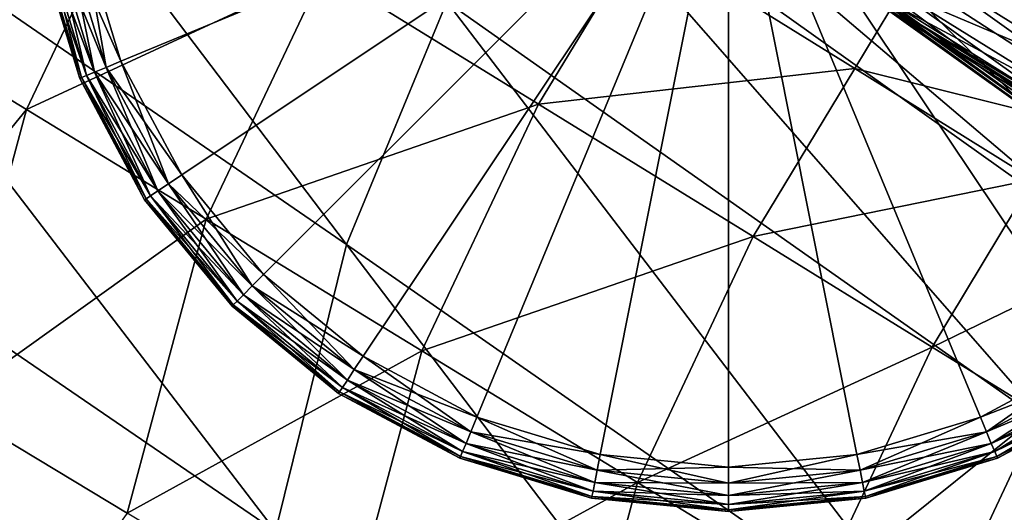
# Model space of a CAD drawing. Header units: millimetres. Extents: x 2387 to 13955, y -4964 to 364.
# Tile 740 of 1056: x 2475 to 2526, y 158 to 183. Entities that reach past the tile are written whole.
import ezdxf

# ---------------------------------------------------------------- set-up
doc = ezdxf.new("R2010")
doc.units = ezdxf.units.MM
doc.header["$MEASUREMENT"] = 0
doc.layers.add('Predefinito', color=7, linetype='Continuous', true_color=0x000000)

# ---------------------------------------------------------------- blocks, each defined once
blk = doc.blocks.new('Blocco 09')
at = {"layer": 'Predefinito'}
for points in [[(-946.288, -61.223, 715.784), (-951.975, -73.781, 715.784), (-920.217, -95.641, 600.117)], [(-920.217, -95.641, 600.117), (-915.041, -83.085, 600.117), (-946.288, -61.223, 715.784)], [(-902.665, -63.982, 600.086), (-903.092, -64.561, 600.109), (-872.357, -86.532, 483.704)], [(-902.583, -63.793, 600.071), (-902.665, -63.982, 600.086), (-871.929, -85.954, 483.681)], [(-872.357, -86.532, 483.704), (-871.929, -85.954, 483.681), (-902.665, -63.982, 600.086)], [(-871.647, -85.713, 483.681), (-902.384, -63.742, 600.086), (-902.583, -63.793, 600.071)], [(-902.583, -63.793, 600.071), (-871.846, -85.766, 483.666), (-871.647, -85.713, 483.681)], [(-871.929, -85.954, 483.681), (-871.846, -85.766, 483.666), (-902.583, -63.793, 600.071)], [(-902.384, -63.742, 600.086), (-871.647, -85.713, 483.681), (-868.83, -83.945, 483.704)], [(-903.092, -64.561, 600.109), (-904.33, -65.782, 600.117), (-873.594, -87.753, 483.712)], [(-873.594, -87.753, 483.712), (-872.357, -86.532, 483.704), (-903.092, -64.561, 600.109)], [(-907.417, -66.128, 599.779), (-906.968, -66.565, 599.891), (-876.226, -88.542, 483.485)], [(-876.226, -88.542, 483.485), (-876.671, -88.108, 483.371), (-907.417, -66.128, 599.779)], [(-906.929, -66.52, 599.891), (-907.417, -66.128, 599.779), (-876.671, -88.108, 483.371)], [(-904.33, -65.782, 600.117), (-905.8, -66.738, 600.06), (-875.063, -88.711, 483.655)], [(-875.063, -88.711, 483.655), (-873.594, -87.753, 483.712), (-904.33, -65.782, 600.117)], [(-906.968, -66.565, 599.891), (-906.612, -67.657, 600.06), (-875.875, -89.63, 483.655)], [(-875.875, -89.63, 483.655), (-876.226, -88.542, 483.485), (-906.968, -66.565, 599.891)], [(-876.671, -88.108, 483.371), (-876.186, -88.497, 483.485), (-906.929, -66.52, 599.891)], [(-905.8, -66.738, 600.06), (-906.929, -66.52, 599.891), (-876.186, -88.497, 483.485)], [(-876.186, -88.497, 483.485), (-875.063, -88.711, 483.655), (-905.8, -66.738, 600.06)], [(-875.875, -89.63, 483.655), (-906.612, -67.657, 600.06), (-907.38, -69.235, 600.117)], [(-876.645, -91.206, 483.712), (-907.38, -69.235, 600.117), (-908.439, -70.613, 600.109)], [(-907.38, -69.235, 600.117), (-876.645, -91.206, 483.712), (-875.875, -89.63, 483.655)], [(-908.439, -70.613, 600.109), (-908.961, -71.109, 600.086), (-878.225, -93.081, 483.68)], [(-908.439, -70.613, 600.109), (-877.704, -92.584, 483.704), (-876.645, -91.206, 483.712)], [(-878.225, -93.081, 483.68), (-877.704, -92.584, 483.704), (-908.439, -70.613, 600.109)], [(-909.138, -71.213, 600.07), (-909.165, -71.417, 600.086), (-878.429, -93.389, 483.68)], [(-908.961, -71.109, 600.086), (-909.138, -71.213, 600.07), (-878.401, -93.185, 483.665)], [(-878.429, -93.389, 483.68), (-878.401, -93.185, 483.665), (-909.138, -71.213, 600.07)], [(-878.401, -93.185, 483.665), (-878.225, -93.081, 483.68), (-908.961, -71.109, 600.086)], [(-909.165, -71.417, 600.086), (-910.61, -74.461, 600.109), (-879.761, -96.432, 483.704)], [(-879.761, -96.432, 483.704), (-878.429, -93.389, 483.68), (-909.165, -71.417, 600.086)], [(-936.216, -72.372, 12.172), (-942.346, -85.257, 12.172), (-945.461, -83.265, 12.259)], [(-942.346, -85.257, 12.172), (-936.216, -72.372, 12.172), (-930.664, -75.802, 12.172)], [(-951.975, -73.781, 715.784), (-955.826, -88.623, 715.784), (-923.897, -110.482, 600.117)], [(-923.897, -110.482, 600.117), (-920.217, -95.641, 600.117), (-951.975, -73.781, 715.784)], [(-910.61, -74.461, 600.109), (-915.041, -83.085, 600.117), (-883.852, -105.056, 483.712)], [(-883.852, -105.056, 483.712), (-879.761, -96.432, 483.704), (-910.61, -74.461, 600.109)], [(-930.664, -75.802, 12.172), (-936.772, -88.661, 12.172), (-942.346, -85.257, 12.172)], [(-936.772, -88.661, 12.172), (-930.664, -75.802, 12.172), (-921.41, -81.519, 12.172)], [(-889.493, -79.885, 12.488), (-889.173, -79.389, 13.436), (-879.993, -85.112, 13.436)], [(-889.173, -79.389, 13.436), (-889.172, -79.35, 14.069), (-880.006, -85.06, 14.069)], [(-880.006, -85.06, 14.069), (-879.993, -85.112, 13.436), (-889.173, -79.389, 13.436)], [(-889.172, -79.35, 14.069), (-889.133, -79.343, 13.436), (-879.953, -85.067, 13.436)], [(-879.953, -85.067, 13.436), (-880.006, -85.06, 14.069), (-889.172, -79.35, 14.069)], [(-889.133, -79.343, 13.436), (-888.681, -78.965, 12.488), (-879.478, -84.709, 12.488)], [(-879.478, -84.709, 12.488), (-879.953, -85.067, 13.436), (-889.133, -79.343, 13.436)], [(-878.227, -83.561, 12.172), (-879.478, -84.709, 12.488), (-888.681, -78.965, 12.488)], [(-905.018, -79.653, 12.215), (-910.304, -88.38, 12.172), (-921.41, -81.519, 12.172)], [(-910.304, -88.38, 12.172), (-905.018, -79.653, 12.215), (-893.952, -86.543, 12.215)], [(-892.142, -83.535, 12.346), (-893.952, -86.543, 12.215), (-905.018, -79.653, 12.215)], [(-890.488, -81.262, 12.172), (-889.493, -79.885, 12.488), (-880.29, -85.628, 12.488)], [(-879.993, -85.112, 13.436), (-880.29, -85.628, 12.488), (-889.493, -79.885, 12.488)], [(-891.516, -82.661, 12.215), (-890.488, -81.262, 12.172), (-881.277, -87.012, 12.172)], [(-880.29, -85.628, 12.488), (-881.277, -87.012, 12.172), (-890.488, -81.262, 12.172)], [(-921.41, -81.519, 12.172), (-927.482, -94.334, 12.172), (-936.772, -88.661, 12.172)], [(-927.482, -94.334, 12.172), (-921.41, -81.519, 12.172), (-910.304, -88.38, 12.172)], [(-891.936, -83.225, 12.346), (-891.516, -82.661, 12.215), (-882.305, -88.411, 12.215)], [(-881.277, -87.012, 12.172), (-882.305, -88.411, 12.215), (-891.516, -82.661, 12.215)], [(-915.041, -83.085, 600.117), (-920.217, -95.641, 600.117), (-888.687, -117.612, 483.712)], [(-888.687, -117.612, 483.712), (-883.852, -105.056, 483.712), (-915.041, -83.085, 600.117)], [(-892.142, -83.535, 12.346), (-892.045, -83.376, 12.433), (-882.839, -89.122, 12.433)], [(-892.045, -83.376, 12.433), (-891.936, -83.225, 12.346), (-882.728, -88.973, 12.346)], [(-882.728, -88.973, 12.346), (-882.839, -89.122, 12.433), (-892.045, -83.376, 12.433)], [(-882.305, -88.411, 12.215), (-882.728, -88.973, 12.346), (-891.936, -83.225, 12.346)], [(-893.952, -86.543, 12.215), (-892.142, -83.535, 12.346), (-882.934, -89.283, 12.346)], [(-882.839, -89.122, 12.433), (-882.934, -89.283, 12.346), (-892.142, -83.535, 12.346)], [(-946.473, -100.562, 12.172), (-942.346, -85.257, 12.172), (-936.772, -88.661, 12.172)], [(-893.952, -86.543, 12.215), (-899.199, -95.24, 12.172), (-910.304, -88.38, 12.172)], [(-899.199, -95.24, 12.172), (-893.952, -86.543, 12.215), (-884.73, -92.285, 12.215)], [(-882.934, -89.283, 12.346), (-884.73, -92.285, 12.215), (-893.952, -86.543, 12.215)], [(-910.304, -88.38, 12.172), (-916.333, -101.142, 12.172), (-927.482, -94.334, 12.172)], [(-916.333, -101.142, 12.172), (-910.304, -88.38, 12.172), (-899.199, -95.24, 12.172)], [(-955.826, -88.623, 715.784), (-958.028, -107.195, 715.784), (-926.099, -128.312, 600.119)], [(-926.099, -128.312, 600.119), (-923.897, -110.482, 600.117), (-955.826, -88.623, 715.784)], [(-936.772, -88.661, 12.172), (-940.883, -103.927, 12.172), (-946.473, -100.562, 12.172)], [(-940.883, -103.927, 12.172), (-936.772, -88.661, 12.172), (-927.482, -94.334, 12.172)], [(-884.73, -92.285, 12.215), (-889.945, -100.958, 12.172), (-899.199, -95.24, 12.172)], [(-889.945, -100.958, 12.172), (-884.73, -92.285, 12.215), (-879.197, -95.73, 12.215)], [(-927.482, -94.334, 12.172), (-931.567, -109.536, 12.172), (-940.883, -103.927, 12.172)], [(-931.567, -109.536, 12.172), (-927.482, -94.334, 12.172), (-916.333, -101.142, 12.172)], [(-920.217, -95.641, 600.117), (-923.897, -110.482, 600.117), (-892.254, -132.453, 483.712)], [(-892.254, -132.453, 483.712), (-888.687, -117.612, 483.712), (-920.217, -95.641, 600.117)], [(-899.199, -95.24, 12.172), (-905.185, -107.95, 12.172), (-916.333, -101.142, 12.172)], [(-905.185, -107.95, 12.172), (-899.199, -95.24, 12.172), (-889.945, -100.958, 12.172)], [(-879.197, -95.73, 12.215), (-884.393, -104.388, 12.172), (-889.945, -100.958, 12.172)], [(-916.333, -101.142, 12.172), (-920.388, -116.267, 12.172), (-931.567, -109.536, 12.172)], [(-920.388, -116.267, 12.172), (-916.333, -101.142, 12.172), (-905.185, -107.95, 12.172)], [(-889.945, -100.958, 12.172), (-895.895, -113.624, 12.172), (-905.185, -107.95, 12.172)], [(-895.895, -113.624, 12.172), (-889.945, -100.958, 12.172), (-884.393, -104.388, 12.172)], [(-943.152, -125.535, 12.172), (-940.883, -103.927, 12.172), (-931.567, -109.536, 12.172)], [(-884.393, -104.388, 12.172), (-890.32, -117.028, 12.172), (-895.895, -113.624, 12.172)], [(-890.32, -117.028, 12.172), (-884.393, -104.388, 12.172), (-881.288, -106.398, 12.26)], [(-873.245, -112.999, 440.495), (-883.852, -105.056, 483.712), (-888.687, -117.612, 483.712)], [(-881.288, -106.398, 12.26), (-887.206, -119.02, 12.259), (-890.32, -117.028, 12.172)], [(-885.297, -120.456, 12.521), (-887.206, -119.02, 12.259), (-881.288, -106.398, 12.26)], [(-958.028, -107.195, 715.784), (-958.769, -130.942, 715.786), (-926.841, -149.834, 600.125)], [(-926.841, -149.834, 600.125), (-926.099, -128.312, 600.119), (-958.028, -107.195, 715.784)], [(-905.185, -107.95, 12.172), (-909.209, -122.997, 12.172), (-920.388, -116.267, 12.172)], [(-909.209, -122.997, 12.172), (-905.185, -107.95, 12.172), (-895.895, -113.624, 12.172)]]:
    blk.add_3dface(points, dxfattribs=at)

msp = doc.modelspace()

# ---------------------------------------------------------------- linework, layer by layer
at = {"layer": 'Predefinito'}
for points in [[(2480.18, 181.324), (2478.245, 187.703), (2511.596, 194.336)], [(2478.245, 187.703, 12), (2480.18, 181.324, 12), (2511.596, 194.336, 12)], [(2483.323, 175.445), (2480.18, 181.324), (2511.596, 194.336)], [(2480.18, 181.324, 12), (2483.323, 175.445, 12), (2511.596, 194.336, 12)], [(2487.551, 170.292), (2483.323, 175.445), (2511.596, 194.336)], [(2483.323, 175.445, 12), (2487.551, 170.292, 12), (2511.596, 194.336, 12)], [(2492.704, 166.063), (2487.551, 170.292), (2511.596, 194.336)], [(2487.551, 170.292, 12), (2492.704, 166.063, 12), (2511.596, 194.336, 12)], [(2498.583, 162.921), (2492.704, 166.063), (2511.596, 194.336)], [(2492.704, 166.063, 12), (2498.583, 162.921, 12), (2511.596, 194.336, 12)], [(2504.962, 160.986), (2498.583, 162.921), (2511.596, 194.336)], [(2498.583, 162.921, 12), (2504.962, 160.986, 12), (2511.596, 194.336, 12)], [(2511.596, 160.333), (2504.962, 160.986), (2511.596, 194.336)], [(2504.962, 160.986, 12), (2511.596, 160.333, 12), (2511.596, 194.336, 12)], [(2518.229, 160.986), (2511.596, 160.333), (2511.596, 194.336)], [(2524.608, 162.921), (2518.229, 160.986), (2511.596, 194.336)], [(2530.487, 166.063), (2524.608, 162.921), (2511.596, 194.336)], [(2535.64, 170.292), (2530.487, 166.063), (2511.596, 194.336)], [(2539.869, 175.445), (2535.64, 170.292), (2511.596, 194.336)], [(2543.011, 181.324), (2539.869, 175.445), (2511.596, 194.336)], [(2544.946, 187.703), (2543.011, 181.324), (2511.596, 194.336)], [(2511.596, 160.333, 12), (2518.229, 160.986, 12), (2511.596, 194.336, 12)], [(2518.229, 160.986, 12), (2524.608, 162.921, 12), (2511.596, 194.336, 12)], [(2524.608, 162.921, 12), (2530.487, 166.063, 12), (2511.596, 194.336, 12)], [(2530.487, 166.063, 12), (2535.64, 170.292, 12), (2511.596, 194.336, 12)], [(2535.64, 170.292, 12), (2539.869, 175.445, 12), (2511.596, 194.336, 12)], [(2539.869, 175.445, 12), (2543.011, 181.324, 12), (2511.596, 194.336, 12)], [(2543.011, 181.324, 12), (2544.946, 187.703, 12), (2511.596, 194.336, 12)], [(2476.077, 187.271, 1.28), (2476.348, 187.325, 0.72), (2478.393, 180.583, 0.72)], [(2476.348, 187.325, 11.28), (2476.077, 187.271, 10.72), (2478.138, 180.478, 10.72)], [(2476.348, 187.325, 0.72), (2476.8, 187.415, 0.32), (2478.818, 180.76, 0.32)], [(2476.8, 187.415, 11.68), (2476.348, 187.325, 11.28), (2478.393, 180.583, 11.28)], [(2478.818, 180.76, 0.32), (2478.393, 180.583, 0.72), (2476.348, 187.325, 0.72)], [(2478.138, 180.478, 10.72), (2478.393, 180.583, 11.28), (2476.348, 187.325, 11.28)], [(2476.8, 187.415, 0.32), (2477.432, 187.541, 0.08), (2479.414, 181.006, 0.08)], [(2477.432, 187.541, 11.92), (2476.8, 187.415, 11.68), (2478.818, 180.76, 11.68)], [(2479.414, 181.006, 0.08), (2478.818, 180.76, 0.32), (2476.8, 187.415, 0.32)], [(2478.393, 180.583, 11.28), (2478.818, 180.76, 11.68), (2476.8, 187.415, 11.68)], [(2477.432, 187.541, 0.08), (2478.245, 187.703), (2480.18, 181.324)], [(2478.245, 187.703, 12), (2477.432, 187.541, 11.92), (2479.414, 181.006, 11.92)], [(2480.18, 181.324), (2479.414, 181.006, 0.08), (2477.432, 187.541, 0.08)], [(2478.818, 180.76, 11.68), (2479.414, 181.006, 11.92), (2477.432, 187.541, 11.92)], [(2479.414, 181.006, 11.92), (2480.18, 181.324, 12), (2478.245, 187.703, 12)], [(2475.986, 187.253, 2), (2476.077, 187.271, 1.28), (2478.138, 180.478, 1.28)], [(2476.077, 187.271, 10.72), (2475.986, 187.253, 10), (2478.052, 180.442, 10)], [(2475.986, 187.253, 2), (2478.052, 180.442, 2), (2478.052, 180.442, 6)], [(2478.052, 180.442, 6), (2475.986, 187.253, 6), (2475.986, 187.253, 2)], [(2475.986, 187.253, 6), (2478.052, 180.442, 6), (2478.052, 180.442, 10)], [(2478.052, 180.442, 10), (2475.986, 187.253, 10), (2475.986, 187.253, 6)], [(2478.138, 180.478, 1.28), (2478.052, 180.442, 2), (2475.986, 187.253, 2)], [(2478.052, 180.442, 10), (2478.138, 180.478, 10.72), (2476.077, 187.271, 10.72)], [(2478.393, 180.583, 0.72), (2478.138, 180.478, 1.28), (2476.077, 187.271, 1.28)], [(2479.414, 181.006, 0.08), (2480.18, 181.324), (2483.323, 175.445)], [(2480.18, 181.324, 12), (2479.414, 181.006, 11.92), (2482.633, 174.984, 11.92)], [(2482.633, 174.984, 11.92), (2483.323, 175.445, 12), (2480.18, 181.324, 12)], [(2478.393, 180.583, 0.72), (2478.818, 180.76, 0.32), (2482.097, 174.626, 0.32)], [(2478.818, 180.76, 11.68), (2478.393, 180.583, 11.28), (2481.714, 174.37, 11.28)], [(2478.818, 180.76, 0.32), (2479.414, 181.006, 0.08), (2482.633, 174.984, 0.08)], [(2479.414, 181.006, 11.92), (2478.818, 180.76, 11.68), (2482.097, 174.626, 11.68)], [(2482.633, 174.984, 0.08), (2482.097, 174.626, 0.32), (2478.818, 180.76, 0.32)], [(2481.714, 174.37, 11.28), (2482.097, 174.626, 11.68), (2478.818, 180.76, 11.68)], [(2483.323, 175.445), (2482.633, 174.984, 0.08), (2479.414, 181.006, 0.08)], [(2482.097, 174.626, 11.68), (2482.633, 174.984, 11.92), (2479.414, 181.006, 11.92)], [(2478.052, 180.442, 2), (2478.138, 180.478, 1.28), (2481.484, 174.217, 1.28)], [(2478.138, 180.478, 10.72), (2478.052, 180.442, 10), (2481.408, 174.165, 10)], [(2478.052, 180.442, 2), (2481.408, 174.165, 2), (2481.408, 174.165, 6)], [(2481.408, 174.165, 6), (2478.052, 180.442, 6), (2478.052, 180.442, 2)], [(2478.052, 180.442, 6), (2481.408, 174.165, 6), (2481.408, 174.165, 10)], [(2481.408, 174.165, 10), (2478.052, 180.442, 10), (2478.052, 180.442, 6)], [(2481.484, 174.217, 1.28), (2481.408, 174.165, 2), (2478.052, 180.442, 2)], [(2478.138, 180.478, 1.28), (2478.393, 180.583, 0.72), (2481.714, 174.37, 0.72)], [(2478.393, 180.583, 11.28), (2478.138, 180.478, 10.72), (2481.484, 174.217, 10.72)], [(2481.408, 174.165, 10), (2481.484, 174.217, 10.72), (2478.138, 180.478, 10.72)], [(2481.714, 174.37, 0.72), (2481.484, 174.217, 1.28), (2478.138, 180.478, 1.28)], [(2482.097, 174.626, 0.32), (2481.714, 174.37, 0.72), (2478.393, 180.583, 0.72)], [(2481.484, 174.217, 10.72), (2481.714, 174.37, 11.28), (2478.393, 180.583, 11.28)], [(2482.633, 174.984, 0.08), (2483.323, 175.445), (2487.551, 170.292)], [(2483.323, 175.445, 12), (2482.633, 174.984, 11.92), (2486.965, 169.706, 11.92)], [(2486.965, 169.706, 11.92), (2487.551, 170.292, 12), (2483.323, 175.445, 12)], [(2481.714, 174.37, 0.72), (2482.097, 174.626, 0.32), (2486.509, 169.25, 0.32)], [(2482.097, 174.626, 11.68), (2481.714, 174.37, 11.28), (2486.183, 168.924, 11.28)], [(2482.097, 174.626, 0.32), (2482.633, 174.984, 0.08), (2486.965, 169.706, 0.08)], [(2482.633, 174.984, 11.92), (2482.097, 174.626, 11.68), (2486.509, 169.25, 11.68)], [(2486.965, 169.706, 0.08), (2486.509, 169.25, 0.32), (2482.097, 174.626, 0.32)], [(2486.183, 168.924, 11.28), (2486.509, 169.25, 11.68), (2482.097, 174.626, 11.68)], [(2487.551, 170.292), (2486.965, 169.706, 0.08), (2482.633, 174.984, 0.08)], [(2486.509, 169.25, 11.68), (2486.965, 169.706, 11.92), (2482.633, 174.984, 11.92)], [(2481.408, 174.165, 2), (2481.484, 174.217, 1.28), (2485.988, 168.729, 1.28)], [(2481.484, 174.217, 10.72), (2481.408, 174.165, 10), (2485.923, 168.664, 10)], [(2481.408, 174.165, 2), (2485.923, 168.664, 2), (2485.923, 168.664, 6)], [(2485.923, 168.664, 6), (2481.408, 174.165, 6), (2481.408, 174.165, 2)], [(2481.408, 174.165, 6), (2485.923, 168.664, 6), (2485.923, 168.664, 10)], [(2485.923, 168.664, 10), (2481.408, 174.165, 10), (2481.408, 174.165, 6)], [(2485.988, 168.729, 1.28), (2485.923, 168.664, 2), (2481.408, 174.165, 2)], [(2481.484, 174.217, 1.28), (2481.714, 174.37, 0.72), (2486.183, 168.924, 0.72)], [(2481.714, 174.37, 11.28), (2481.484, 174.217, 10.72), (2485.988, 168.729, 10.72)], [(2485.923, 168.664, 10), (2485.988, 168.729, 10.72), (2481.484, 174.217, 10.72)], [(2486.183, 168.924, 0.72), (2485.988, 168.729, 1.28), (2481.484, 174.217, 1.28)], [(2486.509, 169.25, 0.32), (2486.183, 168.924, 0.72), (2481.714, 174.37, 0.72)], [(2485.988, 168.729, 10.72), (2486.183, 168.924, 11.28), (2481.714, 174.37, 11.28)], [(2486.965, 169.706, 0.08), (2487.551, 170.292), (2492.704, 166.063)], [(2487.551, 170.292, 12), (2486.965, 169.706, 11.92), (2492.244, 165.374, 11.92)], [(2492.244, 165.374, 11.92), (2492.704, 166.063, 12), (2487.551, 170.292, 12)], [(2486.509, 169.25, 0.32), (2486.965, 169.706, 0.08), (2492.244, 165.374, 0.08)], [(2486.965, 169.706, 11.92), (2486.509, 169.25, 11.68), (2491.885, 164.838, 11.68)], [(2492.704, 166.063), (2492.244, 165.374, 0.08), (2486.965, 169.706, 0.08)], [(2491.885, 164.838, 11.68), (2492.244, 165.374, 11.92), (2486.965, 169.706, 11.92)], [(2486.183, 168.924, 0.72), (2486.509, 169.25, 0.32), (2491.885, 164.838, 0.32)], [(2486.509, 169.25, 11.68), (2486.183, 168.924, 11.28), (2491.629, 164.455, 11.28)], [(2492.244, 165.374, 0.08), (2491.885, 164.838, 0.32), (2486.509, 169.25, 0.32)], [(2491.629, 164.455, 11.28), (2491.885, 164.838, 11.68), (2486.509, 169.25, 11.68)], [(2485.923, 168.664, 2), (2485.988, 168.729, 1.28), (2491.476, 164.225, 1.28)], [(2485.988, 168.729, 10.72), (2485.923, 168.664, 10), (2491.425, 164.148, 10)], [(2485.923, 168.664, 2), (2491.425, 164.148, 2), (2491.425, 164.148, 6)], [(2491.425, 164.148, 6), (2485.923, 168.664, 6), (2485.923, 168.664, 2)], [(2485.923, 168.664, 6), (2491.425, 164.148, 6), (2491.425, 164.148, 10)], [(2491.425, 164.148, 10), (2485.923, 168.664, 10), (2485.923, 168.664, 6)], [(2491.476, 164.225, 1.28), (2491.425, 164.148, 2), (2485.923, 168.664, 2)], [(2485.988, 168.729, 1.28), (2486.183, 168.924, 0.72), (2491.629, 164.455, 0.72)], [(2486.183, 168.924, 11.28), (2485.988, 168.729, 10.72), (2491.476, 164.225, 10.72)], [(2491.425, 164.148, 10), (2491.476, 164.225, 10.72), (2485.988, 168.729, 10.72)], [(2491.629, 164.455, 0.72), (2491.476, 164.225, 1.28), (2485.988, 168.729, 1.28)], [(2491.885, 164.838, 0.32), (2491.629, 164.455, 0.72), (2486.183, 168.924, 0.72)], [(2491.476, 164.225, 10.72), (2491.629, 164.455, 11.28), (2486.183, 168.924, 11.28)], [(2492.244, 165.374, 0.08), (2492.704, 166.063), (2498.583, 162.921)], [(2492.704, 166.063, 12), (2492.244, 165.374, 11.92), (2498.266, 162.155, 11.92)], [(2498.266, 162.155, 11.92), (2498.583, 162.921, 12), (2492.704, 166.063, 12)], [(2524.926, 162.155, 0.08), (2524.608, 162.921), (2530.487, 166.063)], [(2530.948, 165.374, 11.92), (2530.487, 166.063, 12), (2524.608, 162.921, 12)], [(2530.487, 166.063), (2530.948, 165.374, 0.08), (2524.926, 162.155, 0.08)], [(2491.885, 164.838, 0.32), (2492.244, 165.374, 0.08), (2498.266, 162.155, 0.08)], [(2492.244, 165.374, 11.92), (2491.885, 164.838, 11.68), (2498.019, 161.559, 11.68)], [(2498.583, 162.921), (2498.266, 162.155, 0.08), (2492.244, 165.374, 0.08)], [(2498.019, 161.559, 11.68), (2498.266, 162.155, 11.92), (2492.244, 165.374, 11.92)], [(2524.608, 162.921, 12), (2524.926, 162.155, 11.92), (2530.948, 165.374, 11.92)], [(2525.172, 161.559, 0.32), (2524.926, 162.155, 0.08), (2530.948, 165.374, 0.08)], [(2531.306, 164.838, 11.68), (2530.948, 165.374, 11.92), (2524.926, 162.155, 11.92)], [(2530.948, 165.374, 0.08), (2531.306, 164.838, 0.32), (2525.172, 161.559, 0.32)], [(2491.476, 164.225, 1.28), (2491.629, 164.455, 0.72), (2497.843, 161.134, 0.72)], [(2491.629, 164.455, 11.28), (2491.476, 164.225, 10.72), (2497.737, 160.878, 10.72)], [(2491.629, 164.455, 0.72), (2491.885, 164.838, 0.32), (2498.019, 161.559, 0.32)], [(2491.885, 164.838, 11.68), (2491.629, 164.455, 11.28), (2497.843, 161.134, 11.28)], [(2498.019, 161.559, 0.32), (2497.843, 161.134, 0.72), (2491.629, 164.455, 0.72)], [(2497.737, 160.878, 10.72), (2497.843, 161.134, 11.28), (2491.629, 164.455, 11.28)], [(2498.266, 162.155, 0.08), (2498.019, 161.559, 0.32), (2491.885, 164.838, 0.32)], [(2497.843, 161.134, 11.28), (2498.019, 161.559, 11.68), (2491.885, 164.838, 11.68)], [(2524.926, 162.155, 11.92), (2525.172, 161.559, 11.68), (2531.306, 164.838, 11.68)], [(2525.349, 161.134, 0.72), (2525.172, 161.559, 0.32), (2531.306, 164.838, 0.32)], [(2531.562, 164.455, 11.28), (2531.306, 164.838, 11.68), (2525.172, 161.559, 11.68)], [(2525.172, 161.559, 11.68), (2525.349, 161.134, 11.28), (2531.562, 164.455, 11.28)], [(2531.306, 164.838, 0.32), (2531.562, 164.455, 0.72), (2525.349, 161.134, 0.72)], [(2525.454, 160.878, 1.28), (2525.349, 161.134, 0.72), (2531.562, 164.455, 0.72)], [(2531.715, 164.225, 10.72), (2531.562, 164.455, 11.28), (2525.349, 161.134, 11.28)], [(2531.562, 164.455, 0.72), (2531.715, 164.225, 1.28), (2525.454, 160.878, 1.28)], [(2491.425, 164.148, 2), (2491.476, 164.225, 1.28), (2497.737, 160.878, 1.28)], [(2491.476, 164.225, 10.72), (2491.425, 164.148, 10), (2497.702, 160.793, 10)], [(2491.425, 164.148, 2), (2497.702, 160.793, 2), (2497.702, 160.793, 6)], [(2497.702, 160.793, 6), (2491.425, 164.148, 6), (2491.425, 164.148, 2)], [(2491.425, 164.148, 6), (2497.702, 160.793, 6), (2497.702, 160.793, 10)], [(2497.702, 160.793, 10), (2491.425, 164.148, 10), (2491.425, 164.148, 6)], [(2497.737, 160.878, 1.28), (2497.702, 160.793, 2), (2491.425, 164.148, 2)], [(2497.702, 160.793, 10), (2497.737, 160.878, 10.72), (2491.476, 164.225, 10.72)], [(2497.843, 161.134, 0.72), (2497.737, 160.878, 1.28), (2491.476, 164.225, 1.28)], [(2525.349, 161.134, 11.28), (2525.454, 160.878, 10.72), (2531.715, 164.225, 10.72)], [(2525.49, 160.793, 2), (2525.454, 160.878, 1.28), (2531.715, 164.225, 1.28)], [(2531.767, 164.148, 10), (2531.715, 164.225, 10.72), (2525.454, 160.878, 10.72)], [(2525.454, 160.878, 10.72), (2525.49, 160.793, 10), (2531.767, 164.148, 10)], [(2531.715, 164.225, 1.28), (2531.767, 164.148, 2), (2525.49, 160.793, 2)], [(2525.49, 160.793, 2), (2531.767, 164.148, 2), (2531.767, 164.148, 6)], [(2531.767, 164.148, 6), (2525.49, 160.793, 6), (2525.49, 160.793, 2)], [(2525.49, 160.793, 6), (2531.767, 164.148, 6), (2531.767, 164.148, 10)], [(2531.767, 164.148, 10), (2525.49, 160.793, 10), (2525.49, 160.793, 6)], [(2498.266, 162.155, 0.08), (2498.583, 162.921), (2504.962, 160.986)], [(2498.583, 162.921, 12), (2498.266, 162.155, 11.92), (2504.8, 160.173, 11.92)], [(2504.8, 160.173, 11.92), (2504.962, 160.986, 12), (2498.583, 162.921, 12)], [(2518.391, 160.173, 0.08), (2518.229, 160.986), (2524.608, 162.921)], [(2524.926, 162.155, 11.92), (2524.608, 162.921, 12), (2518.229, 160.986, 12)], [(2524.608, 162.921), (2524.926, 162.155, 0.08), (2518.391, 160.173, 0.08)], [(2498.019, 161.559, 0.32), (2498.266, 162.155, 0.08), (2504.8, 160.173, 0.08)], [(2498.266, 162.155, 11.92), (2498.019, 161.559, 11.68), (2504.674, 159.54, 11.68)], [(2504.962, 160.986), (2504.8, 160.173, 0.08), (2498.266, 162.155, 0.08)], [(2504.674, 159.54, 11.68), (2504.8, 160.173, 11.92), (2498.266, 162.155, 11.92)], [(2518.229, 160.986, 12), (2518.391, 160.173, 11.92), (2524.926, 162.155, 11.92)], [(2518.517, 159.54, 0.32), (2518.391, 160.173, 0.08), (2524.926, 162.155, 0.08)], [(2525.172, 161.559, 11.68), (2524.926, 162.155, 11.92), (2518.391, 160.173, 11.92)], [(2524.926, 162.155, 0.08), (2525.172, 161.559, 0.32), (2518.517, 159.54, 0.32)], [(2497.843, 161.134, 0.72), (2498.019, 161.559, 0.32), (2504.674, 159.54, 0.32)], [(2498.019, 161.559, 11.68), (2497.843, 161.134, 11.28), (2504.584, 159.089, 11.28)], [(2504.8, 160.173, 0.08), (2504.674, 159.54, 0.32), (2498.019, 161.559, 0.32)], [(2504.584, 159.089, 11.28), (2504.674, 159.54, 11.68), (2498.019, 161.559, 11.68)], [(2518.391, 160.173, 11.92), (2518.517, 159.54, 11.68), (2525.172, 161.559, 11.68)], [(2518.607, 159.089, 0.72), (2518.517, 159.54, 0.32), (2525.172, 161.559, 0.32)], [(2525.349, 161.134, 11.28), (2525.172, 161.559, 11.68), (2518.517, 159.54, 11.68)], [(2525.172, 161.559, 0.32), (2525.349, 161.134, 0.72), (2518.607, 159.089, 0.72)], [(2497.702, 160.793, 2), (2497.737, 160.878, 1.28), (2504.53, 158.818, 1.28)], [(2497.737, 160.878, 10.72), (2497.702, 160.793, 10), (2504.513, 158.727, 10)], [(2497.737, 160.878, 1.28), (2497.843, 161.134, 0.72), (2504.584, 159.089, 0.72)], [(2497.843, 161.134, 11.28), (2497.737, 160.878, 10.72), (2504.53, 158.818, 10.72)], [(2504.513, 158.727, 10), (2504.53, 158.818, 10.72), (2497.737, 160.878, 10.72)], [(2504.584, 159.089, 0.72), (2504.53, 158.818, 1.28), (2497.737, 160.878, 1.28)], [(2504.674, 159.54, 0.32), (2504.584, 159.089, 0.72), (2497.843, 161.134, 0.72)], [(2504.53, 158.818, 10.72), (2504.584, 159.089, 11.28), (2497.843, 161.134, 11.28)], [(2504.8, 160.173, 0.08), (2504.962, 160.986), (2511.596, 160.333)], [(2504.962, 160.986, 12), (2504.8, 160.173, 11.92), (2511.596, 159.503, 11.92)], [(2511.596, 159.503, 11.92), (2511.596, 160.333, 12), (2504.962, 160.986, 12)], [(2518.229, 160.986), (2518.391, 160.173, 0.08), (2511.596, 159.503, 0.08)], [(2511.596, 159.503, 0.08), (2511.596, 160.333), (2518.229, 160.986)], [(2518.391, 160.173, 11.92), (2518.229, 160.986, 12), (2511.596, 160.333, 12)], [(2518.517, 159.54, 11.68), (2518.607, 159.089, 11.28), (2525.349, 161.134, 11.28)], [(2518.661, 158.818, 1.28), (2518.607, 159.089, 0.72), (2525.349, 161.134, 0.72)], [(2525.454, 160.878, 10.72), (2525.349, 161.134, 11.28), (2518.607, 159.089, 11.28)], [(2518.607, 159.089, 11.28), (2518.661, 158.818, 10.72), (2525.454, 160.878, 10.72)], [(2525.349, 161.134, 0.72), (2525.454, 160.878, 1.28), (2518.661, 158.818, 1.28)], [(2518.679, 158.727, 2), (2518.661, 158.818, 1.28), (2525.454, 160.878, 1.28)], [(2525.49, 160.793, 10), (2525.454, 160.878, 10.72), (2518.661, 158.818, 10.72)], [(2525.454, 160.878, 1.28), (2525.49, 160.793, 2), (2518.679, 158.727, 2)], [(2497.702, 160.793, 2), (2504.513, 158.727, 2), (2504.513, 158.727, 6)], [(2504.513, 158.727, 6), (2497.702, 160.793, 6), (2497.702, 160.793, 2)], [(2497.702, 160.793, 6), (2504.513, 158.727, 6), (2504.513, 158.727, 10)], [(2504.513, 158.727, 10), (2497.702, 160.793, 10), (2497.702, 160.793, 6)], [(2504.53, 158.818, 1.28), (2504.513, 158.727, 2), (2497.702, 160.793, 2)], [(2511.596, 160.333), (2511.596, 159.503, 0.08), (2504.8, 160.173, 0.08)], [(2511.596, 160.333, 12), (2511.596, 159.503, 11.92), (2518.391, 160.173, 11.92)], [(2518.661, 158.818, 10.72), (2518.679, 158.727, 10), (2525.49, 160.793, 10)], [(2518.679, 158.727, 2), (2525.49, 160.793, 2), (2525.49, 160.793, 6)], [(2525.49, 160.793, 6), (2518.679, 158.727, 6), (2518.679, 158.727, 2)], [(2518.679, 158.727, 6), (2525.49, 160.793, 6), (2525.49, 160.793, 10)], [(2525.49, 160.793, 10), (2518.679, 158.727, 10), (2518.679, 158.727, 6)], [(2504.674, 159.54, 0.32), (2504.8, 160.173, 0.08), (2511.596, 159.503, 0.08)], [(2504.8, 160.173, 11.92), (2504.674, 159.54, 11.68), (2511.596, 158.859, 11.68)], [(2511.596, 158.859, 11.68), (2511.596, 159.503, 11.92), (2504.8, 160.173, 11.92)], [(2518.391, 160.173, 0.08), (2518.517, 159.54, 0.32), (2511.596, 158.859, 0.32)], [(2511.596, 158.859, 0.32), (2511.596, 159.503, 0.08), (2518.391, 160.173, 0.08)], [(2518.517, 159.54, 11.68), (2518.391, 160.173, 11.92), (2511.596, 159.503, 11.92)], [(2504.584, 159.089, 0.72), (2504.674, 159.54, 0.32), (2511.596, 158.859, 0.32)], [(2504.674, 159.54, 11.68), (2504.584, 159.089, 11.28), (2511.596, 158.398, 11.28)], [(2511.596, 159.503, 0.08), (2511.596, 158.859, 0.32), (2504.674, 159.54, 0.32)], [(2511.596, 158.398, 11.28), (2511.596, 158.859, 11.68), (2504.674, 159.54, 11.68)], [(2518.517, 159.54, 0.32), (2518.607, 159.089, 0.72), (2511.596, 158.398, 0.72)], [(2511.596, 158.398, 0.72), (2511.596, 158.859, 0.32), (2518.517, 159.54, 0.32)], [(2518.607, 159.089, 11.28), (2518.517, 159.54, 11.68), (2511.596, 158.859, 11.68)], [(2511.596, 159.503, 11.92), (2511.596, 158.859, 11.68), (2518.517, 159.54, 11.68)], [(2504.513, 158.727, 2), (2504.53, 158.818, 1.28), (2511.596, 158.122, 1.28)], [(2504.53, 158.818, 10.72), (2504.513, 158.727, 10), (2511.596, 158.03, 10)], [(2504.53, 158.818, 1.28), (2504.584, 159.089, 0.72), (2511.596, 158.398, 0.72)], [(2504.584, 159.089, 11.28), (2504.53, 158.818, 10.72), (2511.596, 158.122, 10.72)], [(2511.596, 158.03, 10), (2511.596, 158.122, 10.72), (2504.53, 158.818, 10.72)], [(2511.596, 158.398, 0.72), (2511.596, 158.122, 1.28), (2504.53, 158.818, 1.28)], [(2511.596, 158.859, 0.32), (2511.596, 158.398, 0.72), (2504.584, 159.089, 0.72)], [(2511.596, 158.122, 10.72), (2511.596, 158.398, 11.28), (2504.584, 159.089, 11.28)], [(2518.607, 159.089, 0.72), (2518.661, 158.818, 1.28), (2511.596, 158.122, 1.28)], [(2511.596, 158.122, 1.28), (2511.596, 158.398, 0.72), (2518.607, 159.089, 0.72)], [(2518.661, 158.818, 10.72), (2518.607, 159.089, 11.28), (2511.596, 158.398, 11.28)], [(2511.596, 158.859, 11.68), (2511.596, 158.398, 11.28), (2518.607, 159.089, 11.28)], [(2518.661, 158.818, 1.28), (2518.679, 158.727, 2), (2511.596, 158.03, 2)], [(2511.596, 158.03, 2), (2511.596, 158.122, 1.28), (2518.661, 158.818, 1.28)], [(2518.679, 158.727, 10), (2518.661, 158.818, 10.72), (2511.596, 158.122, 10.72)], [(2511.596, 158.398, 11.28), (2511.596, 158.122, 10.72), (2518.661, 158.818, 10.72)], [(2504.513, 158.727, 2), (2511.596, 158.03, 2), (2511.596, 158.03, 6)], [(2511.596, 158.03, 6), (2504.513, 158.727, 6), (2504.513, 158.727, 2)], [(2504.513, 158.727, 6), (2511.596, 158.03, 6), (2511.596, 158.03, 10)], [(2511.596, 158.03, 10), (2504.513, 158.727, 10), (2504.513, 158.727, 6)], [(2511.596, 158.122, 1.28), (2511.596, 158.03, 2), (2504.513, 158.727, 2)], [(2511.596, 158.03, 2), (2518.679, 158.727, 2), (2518.679, 158.727, 6)], [(2518.679, 158.727, 6), (2511.596, 158.03, 6), (2511.596, 158.03, 2)], [(2511.596, 158.03, 6), (2518.679, 158.727, 6), (2518.679, 158.727, 10)], [(2518.679, 158.727, 10), (2511.596, 158.03, 10), (2511.596, 158.03, 6)], [(2511.596, 158.122, 10.72), (2511.596, 158.03, 10), (2518.679, 158.727, 10)]]:
    msp.add_3dface(points, dxfattribs=at)

# ---------------------------------------------------------------- block references
msp.add_blockref('Blocco 09', (3412.066, 267.493), dxfattribs=at)

doc.saveas('drawing.dxf')
